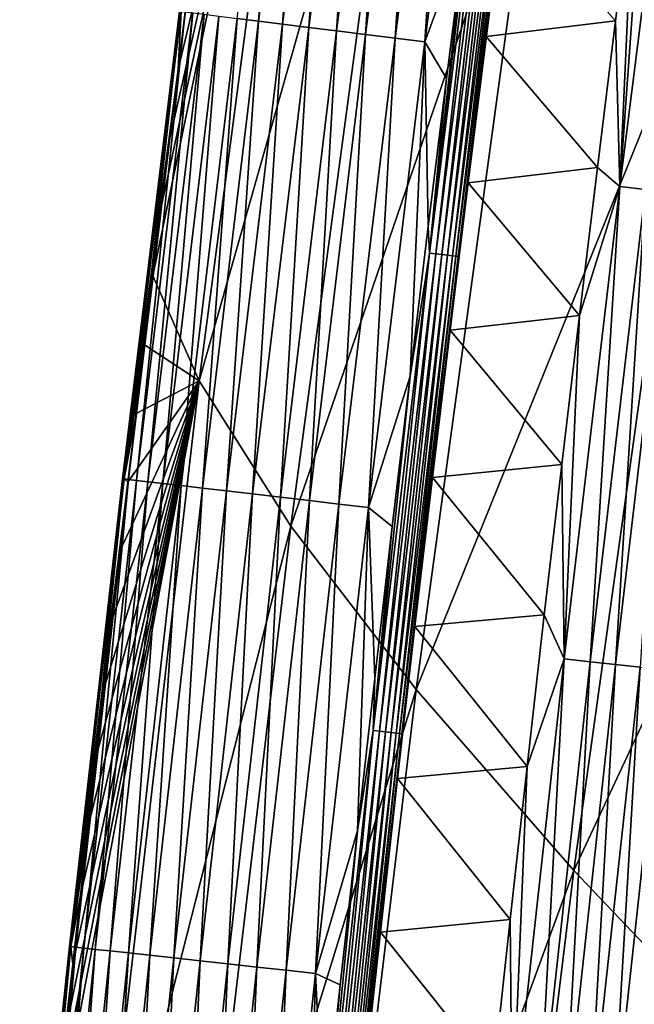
# Model space of a CAD drawing. Header units: millimetres. Extents: x -300 to 300, y -500 to 500.
# Tile 574 of 656: x -291 to -281, y 229 to 245. Entities that reach past the tile are written whole.
import ezdxf

# ---------------------------------------------------------------- set-up
doc = ezdxf.new("R2010")
doc.units = ezdxf.units.MM
doc.header["$LTSCALE"] = 81.481481
for name, color, linetype in [('20', 7, 'CONTINUOUS'), ('28', 7, 'CONTINUOUS'), ('29', 7, 'CONTINUOUS'), ('31', 7, 'CONTINUOUS'), ('33', 7, 'CONTINUOUS')]:
    doc.layers.add(name, color=color, linetype=linetype)

msp = doc.modelspace()

# ---------------------------------------------------------------- linework, layer by layer
at = {"layer": '20', "color": 7, "linetype": 'CONTINUOUS'}
for points in [[(-288.307, 239.605, 9.806), (-286.399, 254.125, 9.842), (-289.064, 241.309, 5.972), (-288.307, 239.605, 9.806)], [(-289.064, 241.309, 5.972), (-286.399, 254.125, 9.842), (-288.927, 242.428, 5.978), (-289.064, 241.309, 5.972)], [(-288.927, 242.428, 5.978), (-286.399, 254.125, 9.842), (-288.788, 243.546, 5.983), (-288.927, 242.428, 5.978)], [(-288.788, 243.546, 5.983), (-286.399, 254.125, 9.842), (-288.648, 244.663, 5.989), (-288.788, 243.546, 5.983)], [(-288.648, 244.663, 5.989), (-286.399, 254.125, 9.842), (-288.507, 245.781, 5.994), (-288.648, 244.663, 5.989)], [(-288.307, 239.605, 9.806), (-284.882, 251.672, 14.62), (-286.399, 254.125, 9.842), (-288.307, 239.605, 9.806)], [(-286.817, 237.243, 14.564), (-284.882, 251.672, 14.62), (-288.307, 239.605, 9.806), (-286.817, 237.243, 14.564)], [(-286.817, 237.243, 14.564), (-282.825, 248.902, 19.168), (-284.882, 251.672, 14.62), (-286.817, 237.243, 14.564)], [(-284.781, 234.587, 19.093), (-282.825, 248.902, 19.168), (-286.817, 237.243, 14.564), (-284.781, 234.587, 19.093)], [(-284.781, 234.587, 19.093), (-280.248, 245.822, 23.491), (-282.825, 248.902, 19.168), (-284.781, 234.587, 19.093)], [(-282.218, 231.642, 23.4), (-280.248, 245.822, 23.491), (-284.781, 234.587, 19.093), (-282.218, 231.642, 23.4)], [(-282.218, 231.642, 23.4), (-277.168, 242.441, 27.595), (-280.248, 245.822, 23.491), (-282.218, 231.642, 23.4)], [(-279.145, 228.415, 27.49), (-277.168, 242.441, 27.595), (-282.218, 231.642, 23.4), (-279.145, 228.415, 27.49)], [(-289.199, 240.191, 5.967), (-288.307, 239.605, 9.806), (-289.064, 241.309, 5.972), (-289.199, 240.191, 5.967)], [(-289.334, 239.073, 5.962), (-288.307, 239.605, 9.806), (-289.199, 240.191, 5.967), (-289.334, 239.073, 5.962)], [(-290.043, 224.56, 9.771), (-288.307, 239.605, 9.806), (-290.73, 226.76, 5.906), (-290.043, 224.56, 9.771)], [(-290.73, 226.76, 5.906), (-288.307, 239.605, 9.806), (-290.609, 227.88, 5.911), (-290.73, 226.76, 5.906)], [(-290.609, 227.88, 5.911), (-288.307, 239.605, 9.806), (-290.487, 229, 5.916), (-290.609, 227.88, 5.911)], [(-290.487, 229, 5.916), (-288.307, 239.605, 9.806), (-290.364, 230.119, 5.921), (-290.487, 229, 5.916)], [(-290.364, 230.119, 5.921), (-288.307, 239.605, 9.806), (-290.24, 231.239, 5.926), (-290.364, 230.119, 5.921)], [(-290.24, 231.239, 5.926), (-288.307, 239.605, 9.806), (-290.114, 232.359, 5.931), (-290.24, 231.239, 5.926)], [(-290.114, 232.359, 5.931), (-288.307, 239.605, 9.806), (-289.987, 233.478, 5.936), (-290.114, 232.359, 5.931)], [(-290.043, 224.56, 9.771), (-286.817, 237.243, 14.564), (-288.307, 239.605, 9.806), (-290.043, 224.56, 9.771)], [(-289.987, 233.478, 5.936), (-288.307, 239.605, 9.806), (-289.859, 234.597, 5.941), (-289.987, 233.478, 5.936)], [(-289.859, 234.597, 5.941), (-288.307, 239.605, 9.806), (-289.73, 235.716, 5.946), (-289.859, 234.597, 5.941)], [(-289.73, 235.716, 5.946), (-288.307, 239.605, 9.806), (-289.599, 236.835, 5.951), (-289.73, 235.716, 5.946)], [(-289.599, 236.835, 5.951), (-288.307, 239.605, 9.806), (-289.467, 237.954, 5.957), (-289.599, 236.835, 5.951)], [(-289.467, 237.954, 5.957), (-288.307, 239.605, 9.806), (-289.334, 239.073, 5.962), (-289.467, 237.954, 5.957)], [(-288.58, 222.3, 14.51), (-286.817, 237.243, 14.564), (-290.043, 224.56, 9.771), (-288.58, 222.3, 14.51)], [(-288.58, 222.3, 14.51), (-284.781, 234.587, 19.093), (-286.817, 237.243, 14.564), (-288.58, 222.3, 14.51)], [(-286.564, 219.768, 19.022), (-284.781, 234.587, 19.093), (-288.58, 222.3, 14.51), (-286.564, 219.768, 19.022)], [(-286.564, 219.768, 19.022), (-282.218, 231.642, 23.4), (-284.781, 234.587, 19.093), (-286.564, 219.768, 19.022)], [(-284.015, 216.97, 23.314), (-282.218, 231.642, 23.4), (-286.564, 219.768, 19.022), (-284.015, 216.97, 23.314)], [(-284.015, 216.97, 23.314), (-279.145, 228.415, 27.49), (-282.218, 231.642, 23.4), (-284.015, 216.97, 23.314)]]:
    msp.add_3dface(points, dxfattribs=at)
at = {"layer": '28', "color": 7, "linetype": 'CONTINUOUS'}
for points in [[(-286.718, 253.088, 2.093), (-287.346, 245.452, 1.645), (-287.692, 245.496, 2.076), (-286.718, 253.088, 2.093)], [(-286.372, 253.042, 1.658), (-287.346, 245.452, 1.645), (-286.718, 253.088, 2.093), (-286.372, 253.042, 1.658)], [(-286.372, 253.042, 1.658), (-286.956, 245.404, 1.256), (-287.346, 245.452, 1.645), (-286.372, 253.042, 1.658)], [(-285.982, 252.99, 1.266), (-286.956, 245.404, 1.256), (-286.372, 253.042, 1.658), (-285.982, 252.99, 1.266)], [(-285.982, 252.99, 1.266), (-286.529, 245.35, 0.916), (-286.956, 245.404, 1.256), (-285.982, 252.99, 1.266)], [(-285.555, 252.932, 0.923), (-286.529, 245.35, 0.916), (-285.982, 252.99, 1.266), (-285.555, 252.932, 0.923)], [(-285.555, 252.932, 0.923), (-286.075, 245.293, 0.628), (-286.529, 245.35, 0.916), (-285.555, 252.932, 0.923)], [(-285.1, 252.871, 0.633), (-286.075, 245.293, 0.628), (-285.555, 252.932, 0.923), (-285.1, 252.871, 0.633)], [(-285.1, 252.871, 0.633), (-285.604, 245.234, 0.396), (-286.075, 245.293, 0.628), (-285.1, 252.871, 0.633)], [(-284.627, 252.808, 0.399), (-285.604, 245.234, 0.396), (-285.1, 252.871, 0.633), (-284.627, 252.808, 0.399)], [(-284.627, 252.808, 0.399), (-285.123, 245.173, 0.22), (-285.604, 245.234, 0.396), (-284.627, 252.808, 0.399)], [(-284.145, 252.743, 0.221), (-285.123, 245.173, 0.22), (-284.627, 252.808, 0.399), (-284.145, 252.743, 0.221)], [(-284.145, 252.743, 0.221), (-284.642, 245.113, 0.097), (-285.123, 245.173, 0.22), (-284.145, 252.743, 0.221)], [(-283.663, 252.678, 0.098), (-284.642, 245.113, 0.097), (-284.145, 252.743, 0.221), (-283.663, 252.678, 0.098)], [(-284.642, 245.113, 0.097), (-283.663, 252.678, 0.098), (-283.985, 246.905, 0.031), (-284.642, 245.113, 0.097)], [(-284.287, 244.52, 0.031), (-284.642, 245.113, 0.097), (-283.985, 246.905, 0.031), (-284.287, 244.52, 0.031)], [(-288.648, 244.663, 5.989), (-288.507, 245.781, 5.994), (-288.6, 245.61, 5.539), (-288.648, 244.663, 5.989)], [(-288.629, 245.613, 5.058), (-289.531, 238.009, 4.528), (-289.553, 238.012, 5.025), (-288.629, 245.613, 5.058)], [(-288.629, 245.613, 5.058), (-289.553, 238.012, 5.025), (-288.6, 245.61, 5.539), (-288.629, 245.613, 5.058)], [(-288.6, 245.61, 5.539), (-289.553, 238.012, 5.025), (-289.528, 238.009, 5.503), (-288.6, 245.61, 5.539)], [(-288.61, 245.611, 4.56), (-289.531, 238.009, 4.528), (-288.629, 245.613, 5.058), (-288.61, 245.611, 4.56)], [(-288.61, 245.611, 4.56), (-289.457, 238, 4.022), (-289.531, 238.009, 4.528), (-288.61, 245.611, 4.56)], [(-288.648, 244.663, 5.989), (-288.6, 245.61, 5.539), (-289.528, 238.009, 5.503), (-288.648, 244.663, 5.989)], [(-288.539, 245.602, 4.051), (-289.457, 238, 4.022), (-288.61, 245.611, 4.56), (-288.539, 245.602, 4.051)], [(-288.539, 245.602, 4.051), (-289.328, 237.985, 3.512), (-289.457, 238, 4.022), (-288.539, 245.602, 4.051)], [(-288.412, 245.586, 3.538), (-289.328, 237.985, 3.512), (-288.539, 245.602, 4.051), (-288.412, 245.586, 3.538)], [(-288.412, 245.586, 3.538), (-289.142, 237.964, 3.009), (-289.328, 237.985, 3.512), (-288.412, 245.586, 3.538)], [(-288.228, 245.563, 3.032), (-289.142, 237.964, 3.009), (-288.412, 245.586, 3.538), (-288.228, 245.563, 3.032)], [(-288.228, 245.563, 3.032), (-288.9, 237.935, 2.522), (-289.142, 237.964, 3.009), (-288.228, 245.563, 3.032)], [(-287.988, 245.533, 2.541), (-288.9, 237.935, 2.522), (-288.228, 245.563, 3.032), (-287.988, 245.533, 2.541)], [(-287.988, 245.533, 2.541), (-288.603, 237.9, 2.06), (-288.9, 237.935, 2.522), (-287.988, 245.533, 2.541)], [(-287.692, 245.496, 2.076), (-288.603, 237.9, 2.06), (-287.988, 245.533, 2.541), (-287.692, 245.496, 2.076)], [(-287.692, 245.496, 2.076), (-288.257, 237.86, 1.632), (-288.603, 237.9, 2.06), (-287.692, 245.496, 2.076)], [(-287.346, 245.452, 1.645), (-288.257, 237.86, 1.632), (-287.692, 245.496, 2.076), (-287.346, 245.452, 1.645)], [(-287.346, 245.452, 1.645), (-287.867, 237.814, 1.246), (-288.257, 237.86, 1.632), (-287.346, 245.452, 1.645)], [(-286.956, 245.404, 1.256), (-287.867, 237.814, 1.246), (-287.346, 245.452, 1.645), (-286.956, 245.404, 1.256)], [(-286.956, 245.404, 1.256), (-287.441, 237.764, 0.909), (-287.867, 237.814, 1.246), (-286.956, 245.404, 1.256)], [(-286.529, 245.35, 0.916), (-287.441, 237.764, 0.909), (-286.956, 245.404, 1.256), (-286.529, 245.35, 0.916)], [(-286.529, 245.35, 0.916), (-286.989, 237.711, 0.624), (-287.441, 237.764, 0.909), (-286.529, 245.35, 0.916)], [(-286.075, 245.293, 0.628), (-286.989, 237.711, 0.624), (-286.529, 245.35, 0.916), (-286.075, 245.293, 0.628)], [(-286.075, 245.293, 0.628), (-286.518, 237.656, 0.393), (-286.989, 237.711, 0.624), (-286.075, 245.293, 0.628)], [(-285.604, 245.234, 0.396), (-286.518, 237.656, 0.393), (-286.075, 245.293, 0.628), (-285.604, 245.234, 0.396)], [(-285.604, 245.234, 0.396), (-286.038, 237.6, 0.218), (-286.518, 237.656, 0.393), (-285.604, 245.234, 0.396)], [(-285.123, 245.173, 0.22), (-286.038, 237.6, 0.218), (-285.604, 245.234, 0.396), (-285.123, 245.173, 0.22)], [(-285.123, 245.173, 0.22), (-285.559, 237.543, 0.097), (-286.038, 237.6, 0.218), (-285.123, 245.173, 0.22)], [(-284.642, 245.113, 0.097), (-285.559, 237.543, 0.097), (-285.123, 245.173, 0.22), (-284.642, 245.113, 0.097)], [(-285.559, 237.543, 0.097), (-284.642, 245.113, 0.097), (-284.879, 239.682, 0.031), (-285.559, 237.543, 0.097)], [(-284.879, 239.682, 0.031), (-284.642, 245.113, 0.097), (-284.585, 242.111, 0.031), (-284.879, 239.682, 0.031)], [(-284.585, 242.111, 0.031), (-284.642, 245.113, 0.097), (-284.287, 244.52, 0.031), (-284.585, 242.111, 0.031)], [(-288.788, 243.546, 5.983), (-288.648, 244.663, 5.989), (-289.528, 238.009, 5.503), (-288.788, 243.546, 5.983)], [(-288.927, 242.428, 5.978), (-288.788, 243.546, 5.983), (-289.528, 238.009, 5.503), (-288.927, 242.428, 5.978)], [(-289.064, 241.309, 5.972), (-288.927, 242.428, 5.978), (-289.528, 238.009, 5.503), (-289.064, 241.309, 5.972)], [(-289.199, 240.191, 5.967), (-289.064, 241.309, 5.972), (-289.528, 238.009, 5.503), (-289.199, 240.191, 5.967)], [(-289.334, 239.073, 5.962), (-289.199, 240.191, 5.967), (-289.528, 238.009, 5.503), (-289.334, 239.073, 5.962)], [(-285.17, 237.235, 0.031), (-285.559, 237.543, 0.097), (-284.879, 239.682, 0.031), (-285.17, 237.235, 0.031)], [(-289.467, 237.954, 5.957), (-289.334, 239.073, 5.962), (-289.528, 238.009, 5.503), (-289.467, 237.954, 5.957)], [(-289.553, 238.012, 5.025), (-290.393, 230.405, 4.498), (-290.418, 230.407, 4.992), (-289.553, 238.012, 5.025)], [(-289.553, 238.012, 5.025), (-290.418, 230.407, 4.992), (-289.528, 238.009, 5.503), (-289.553, 238.012, 5.025)], [(-289.528, 238.009, 5.503), (-290.418, 230.407, 4.992), (-290.396, 230.405, 5.469), (-289.528, 238.009, 5.503)], [(-289.467, 237.954, 5.957), (-289.528, 238.009, 5.503), (-290.396, 230.405, 5.469), (-289.467, 237.954, 5.957)], [(-289.599, 236.835, 5.951), (-289.467, 237.954, 5.957), (-290.396, 230.405, 5.469), (-289.599, 236.835, 5.951)], [(-289.531, 238.009, 4.528), (-290.393, 230.405, 4.498), (-289.553, 238.012, 5.025), (-289.531, 238.009, 4.528)], [(-289.531, 238.009, 4.528), (-290.316, 230.396, 3.994), (-290.393, 230.405, 4.498), (-289.531, 238.009, 4.528)], [(-289.457, 238, 4.022), (-290.316, 230.396, 3.994), (-289.531, 238.009, 4.528), (-289.457, 238, 4.022)], [(-289.457, 238, 4.022), (-290.185, 230.382, 3.487), (-290.316, 230.396, 3.994), (-289.457, 238, 4.022)], [(-289.328, 237.985, 3.512), (-290.185, 230.382, 3.487), (-289.457, 238, 4.022), (-289.328, 237.985, 3.512)], [(-289.328, 237.985, 3.512), (-289.997, 230.361, 2.987), (-290.185, 230.382, 3.487), (-289.328, 237.985, 3.512)], [(-289.142, 237.964, 3.009), (-289.997, 230.361, 2.987), (-289.328, 237.985, 3.512), (-289.142, 237.964, 3.009)], [(-289.142, 237.964, 3.009), (-289.753, 230.335, 2.503), (-289.997, 230.361, 2.987), (-289.142, 237.964, 3.009)], [(-288.9, 237.935, 2.522), (-289.753, 230.335, 2.503), (-289.142, 237.964, 3.009), (-288.9, 237.935, 2.522)], [(-288.9, 237.935, 2.522), (-289.456, 230.302, 2.044), (-289.753, 230.335, 2.503), (-288.9, 237.935, 2.522)], [(-288.603, 237.9, 2.06), (-289.456, 230.302, 2.044), (-288.9, 237.935, 2.522), (-288.603, 237.9, 2.06)], [(-288.603, 237.9, 2.06), (-289.109, 230.264, 1.62), (-289.456, 230.302, 2.044), (-288.603, 237.9, 2.06)], [(-288.257, 237.86, 1.632), (-289.109, 230.264, 1.62), (-288.603, 237.9, 2.06), (-288.257, 237.86, 1.632)], [(-288.257, 237.86, 1.632), (-288.72, 230.222, 1.237), (-289.109, 230.264, 1.62), (-288.257, 237.86, 1.632)], [(-287.867, 237.814, 1.246), (-288.72, 230.222, 1.237), (-288.257, 237.86, 1.632), (-287.867, 237.814, 1.246)], [(-287.867, 237.814, 1.246), (-288.295, 230.175, 0.902), (-288.72, 230.222, 1.237), (-287.867, 237.814, 1.246)], [(-287.441, 237.764, 0.909), (-288.295, 230.175, 0.902), (-287.867, 237.814, 1.246), (-287.441, 237.764, 0.909)], [(-287.441, 237.764, 0.909), (-287.843, 230.125, 0.619), (-288.295, 230.175, 0.902), (-287.441, 237.764, 0.909)], [(-286.989, 237.711, 0.624), (-287.843, 230.125, 0.619), (-287.441, 237.764, 0.909), (-286.989, 237.711, 0.624)], [(-286.989, 237.711, 0.624), (-287.373, 230.074, 0.391), (-287.843, 230.125, 0.619), (-286.989, 237.711, 0.624)], [(-286.518, 237.656, 0.393), (-287.373, 230.074, 0.391), (-286.989, 237.711, 0.624), (-286.518, 237.656, 0.393)], [(-286.518, 237.656, 0.393), (-286.895, 230.021, 0.217), (-287.373, 230.074, 0.391), (-286.518, 237.656, 0.393)], [(-286.038, 237.6, 0.218), (-286.895, 230.021, 0.217), (-286.518, 237.656, 0.393), (-286.038, 237.6, 0.218)], [(-286.038, 237.6, 0.218), (-286.417, 229.969, 0.096), (-286.895, 230.021, 0.217), (-286.038, 237.6, 0.218)], [(-285.559, 237.543, 0.097), (-286.417, 229.969, 0.096), (-286.038, 237.6, 0.218), (-285.559, 237.543, 0.097)], [(-286.417, 229.969, 0.096), (-285.559, 237.543, 0.097), (-285.738, 232.286, 0.031), (-286.417, 229.969, 0.096)], [(-285.738, 232.286, 0.031), (-285.559, 237.543, 0.097), (-285.456, 234.77, 0.031), (-285.738, 232.286, 0.031)], [(-285.456, 234.77, 0.031), (-285.559, 237.543, 0.097), (-285.17, 237.235, 0.031), (-285.456, 234.77, 0.031)], [(-289.73, 235.716, 5.946), (-289.599, 236.835, 5.951), (-290.396, 230.405, 5.469), (-289.73, 235.716, 5.946)], [(-289.859, 234.597, 5.941), (-289.73, 235.716, 5.946), (-290.396, 230.405, 5.469), (-289.859, 234.597, 5.941)], [(-289.987, 233.478, 5.936), (-289.859, 234.597, 5.941), (-290.396, 230.405, 5.469), (-289.987, 233.478, 5.936)], [(-290.114, 232.359, 5.931), (-289.987, 233.478, 5.936), (-290.396, 230.405, 5.469), (-290.114, 232.359, 5.931)], [(-290.24, 231.239, 5.926), (-290.114, 232.359, 5.931), (-290.396, 230.405, 5.469), (-290.24, 231.239, 5.926)], [(-286.016, 229.783, 0.031), (-286.417, 229.969, 0.096), (-285.738, 232.286, 0.031), (-286.016, 229.783, 0.031)], [(-290.364, 230.119, 5.921), (-290.24, 231.239, 5.926), (-290.396, 230.405, 5.469), (-290.364, 230.119, 5.921)], [(-290.418, 230.407, 4.992), (-291.198, 222.798, 4.469), (-291.226, 222.8, 4.961), (-290.418, 230.407, 4.992)], [(-290.418, 230.407, 4.992), (-291.226, 222.8, 4.961), (-290.396, 230.405, 5.469), (-290.418, 230.407, 4.992)], [(-290.396, 230.405, 5.469), (-291.226, 222.8, 4.961), (-291.207, 222.798, 5.437), (-290.396, 230.405, 5.469)], [(-290.364, 230.119, 5.921), (-290.396, 230.405, 5.469), (-291.207, 222.798, 5.437), (-290.364, 230.119, 5.921)], [(-290.393, 230.405, 4.498), (-291.198, 222.798, 4.469), (-290.418, 230.407, 4.992), (-290.393, 230.405, 4.498)], [(-290.393, 230.405, 4.498), (-291.118, 222.79, 3.967), (-291.198, 222.798, 4.469), (-290.393, 230.405, 4.498)], [(-290.316, 230.396, 3.994), (-291.118, 222.79, 3.967), (-290.393, 230.405, 4.498), (-290.316, 230.396, 3.994)], [(-290.316, 230.396, 3.994), (-290.985, 222.776, 3.463), (-291.118, 222.79, 3.967), (-290.316, 230.396, 3.994)], [(-290.185, 230.382, 3.487), (-290.985, 222.776, 3.463), (-290.316, 230.396, 3.994), (-290.185, 230.382, 3.487)], [(-290.185, 230.382, 3.487), (-290.795, 222.757, 2.966), (-290.985, 222.776, 3.463), (-290.185, 230.382, 3.487)], [(-289.997, 230.361, 2.987), (-290.795, 222.757, 2.966), (-290.185, 230.382, 3.487), (-289.997, 230.361, 2.987)], [(-289.997, 230.361, 2.987), (-290.55, 222.732, 2.485), (-290.795, 222.757, 2.966), (-289.997, 230.361, 2.987)], [(-289.753, 230.335, 2.503), (-290.55, 222.732, 2.485), (-289.997, 230.361, 2.987), (-289.753, 230.335, 2.503)], [(-289.753, 230.335, 2.503), (-290.252, 222.701, 2.029), (-290.55, 222.732, 2.485), (-289.753, 230.335, 2.503)], [(-289.456, 230.302, 2.044), (-290.252, 222.701, 2.029), (-289.753, 230.335, 2.503), (-289.456, 230.302, 2.044)], [(-289.456, 230.302, 2.044), (-289.906, 222.666, 1.608), (-290.252, 222.701, 2.029), (-289.456, 230.302, 2.044)], [(-289.109, 230.264, 1.62), (-289.906, 222.666, 1.608), (-289.456, 230.302, 2.044), (-289.109, 230.264, 1.62)], [(-289.109, 230.264, 1.62), (-289.516, 222.626, 1.228), (-289.906, 222.666, 1.608), (-289.109, 230.264, 1.62)], [(-288.72, 230.222, 1.237), (-289.516, 222.626, 1.228), (-289.109, 230.264, 1.62), (-288.72, 230.222, 1.237)], [(-288.72, 230.222, 1.237), (-289.092, 222.582, 0.895), (-289.516, 222.626, 1.228), (-288.72, 230.222, 1.237)], [(-288.295, 230.175, 0.902), (-289.092, 222.582, 0.895), (-288.72, 230.222, 1.237), (-288.295, 230.175, 0.902)], [(-290.487, 229, 5.916), (-290.364, 230.119, 5.921), (-291.207, 222.798, 5.437), (-290.487, 229, 5.916)], [(-288.295, 230.175, 0.902), (-288.641, 222.536, 0.615), (-289.092, 222.582, 0.895), (-288.295, 230.175, 0.902)], [(-287.843, 230.125, 0.619), (-288.641, 222.536, 0.615), (-288.295, 230.175, 0.902), (-287.843, 230.125, 0.619)], [(-287.843, 230.125, 0.619), (-288.173, 222.488, 0.388), (-288.641, 222.536, 0.615), (-287.843, 230.125, 0.619)], [(-287.373, 230.074, 0.391), (-288.173, 222.488, 0.388), (-287.843, 230.125, 0.619), (-287.373, 230.074, 0.391)], [(-287.373, 230.074, 0.391), (-287.696, 222.439, 0.215), (-288.173, 222.488, 0.388), (-287.373, 230.074, 0.391)], [(-286.895, 230.021, 0.217), (-287.696, 222.439, 0.215), (-287.373, 230.074, 0.391), (-286.895, 230.021, 0.217)], [(-286.895, 230.021, 0.217), (-287.219, 222.39, 0.095), (-287.696, 222.439, 0.215), (-286.895, 230.021, 0.217)], [(-286.417, 229.969, 0.096), (-287.219, 222.39, 0.095), (-286.895, 230.021, 0.217), (-286.417, 229.969, 0.096)], [(-287.219, 222.39, 0.095), (-286.417, 229.969, 0.096), (-286.56, 224.709, 0.031), (-287.219, 222.39, 0.095)], [(-286.56, 224.709, 0.031), (-286.417, 229.969, 0.096), (-286.29, 227.257, 0.031), (-286.56, 224.709, 0.031)], [(-286.29, 227.257, 0.031), (-286.417, 229.969, 0.096), (-286.016, 229.783, 0.031), (-286.29, 227.257, 0.031)]]:
    msp.add_3dface(points, dxfattribs=at)
at = {"layer": '29', "color": 7, "linetype": 'CONTINUOUS'}
for points in [[(-281.244, 247.816, 0.5), (-281.542, 245.454, 0.5), (-283.351, 247.49, 0.5), (-281.244, 247.816, 0.5)], [(-283.351, 247.49, 0.5), (-281.542, 245.454, 0.5), (-283.642, 245.202, 0.5), (-283.351, 247.49, 0.5)], [(-281.542, 245.454, 0.5), (-281.837, 243.07, 0.5), (-283.642, 245.202, 0.5), (-281.542, 245.454, 0.5)], [(-283.642, 245.202, 0.5), (-281.837, 243.07, 0.5), (-283.939, 242.821, 0.5), (-283.642, 245.202, 0.5)], [(-281.837, 243.07, 0.5), (-282.128, 240.665, 0.5), (-283.939, 242.821, 0.5), (-281.837, 243.07, 0.5)], [(-283.939, 242.821, 0.5), (-282.128, 240.665, 0.5), (-284.231, 240.427, 0.5), (-283.939, 242.821, 0.5)], [(-282.128, 240.665, 0.5), (-282.415, 238.241, 0.5), (-284.231, 240.427, 0.5), (-282.128, 240.665, 0.5)], [(-284.231, 240.427, 0.5), (-282.415, 238.241, 0.5), (-284.517, 238.033, 0.5), (-284.231, 240.427, 0.5)], [(-282.415, 238.241, 0.5), (-282.699, 235.797, 0.5), (-284.517, 238.033, 0.5), (-282.415, 238.241, 0.5)], [(-284.517, 238.033, 0.5), (-282.699, 235.797, 0.5), (-284.801, 235.609, 0.5), (-284.517, 238.033, 0.5)], [(-282.699, 235.797, 0.5), (-282.978, 233.333, 0.5), (-284.801, 235.609, 0.5), (-282.699, 235.797, 0.5)], [(-284.801, 235.609, 0.5), (-282.978, 233.333, 0.5), (-285.083, 233.138, 0.5), (-284.801, 235.609, 0.5)], [(-282.978, 233.333, 0.5), (-283.253, 230.848, 0.5), (-285.083, 233.138, 0.5), (-282.978, 233.333, 0.5)], [(-285.083, 233.138, 0.5), (-283.253, 230.848, 0.5), (-285.363, 230.643, 0.5), (-285.083, 233.138, 0.5)], [(-283.253, 230.848, 0.5), (-283.525, 228.341, 0.5), (-285.363, 230.643, 0.5), (-283.253, 230.848, 0.5)], [(-285.363, 230.643, 0.5), (-283.525, 228.341, 0.5), (-285.636, 228.142, 0.5), (-285.363, 230.643, 0.5)]]:
    msp.add_3dface(points, dxfattribs=at)
at = {"layer": '31', "color": 7, "linetype": 'CONTINUOUS'}
for points in [[(-284.563, 241.682, 0.028), (-283.68, 249.266, 0.031), (-283.583, 249.438, 0.028), (-284.563, 241.682, 0.028)], [(-284.563, 241.682, 0.028), (-283.583, 249.438, 0.028), (-284.462, 241.67, 0.042), (-284.563, 241.682, 0.028)], [(-284.462, 241.67, 0.042), (-283.583, 249.438, 0.028), (-283.483, 249.425, 0.042), (-284.462, 241.67, 0.042)], [(-284.462, 241.67, 0.042), (-283.483, 249.425, 0.042), (-284.363, 241.658, 0.079), (-284.462, 241.67, 0.042)], [(-284.363, 241.658, 0.079), (-283.483, 249.425, 0.042), (-283.383, 249.412, 0.079), (-284.363, 241.658, 0.079)], [(-284.363, 241.658, 0.079), (-283.383, 249.412, 0.079), (-284.27, 241.646, 0.138), (-284.363, 241.658, 0.079)], [(-284.27, 241.646, 0.138), (-283.383, 249.412, 0.079), (-283.291, 249.4, 0.138), (-284.27, 241.646, 0.138)], [(-284.27, 241.646, 0.138), (-283.291, 249.4, 0.138), (-284.193, 241.637, 0.216), (-284.27, 241.646, 0.138)], [(-284.193, 241.637, 0.216), (-283.291, 249.4, 0.138), (-283.214, 249.39, 0.216), (-284.193, 241.637, 0.216)], [(-283.985, 246.905, 0.031), (-283.68, 249.266, 0.031), (-284.563, 241.682, 0.028), (-283.985, 246.905, 0.031)], [(-284.193, 241.637, 0.216), (-283.214, 249.39, 0.216), (-284.136, 241.63, 0.307), (-284.193, 241.637, 0.216)], [(-284.136, 241.63, 0.307), (-283.214, 249.39, 0.216), (-283.157, 249.383, 0.307), (-284.136, 241.63, 0.307)], [(-284.136, 241.63, 0.307), (-283.157, 249.383, 0.307), (-284.1, 241.626, 0.404), (-284.136, 241.63, 0.307)], [(-284.1, 241.626, 0.404), (-283.157, 249.383, 0.307), (-283.121, 249.378, 0.404), (-284.1, 241.626, 0.404)], [(-283.939, 242.821, 0.5), (-284.1, 241.626, 0.404), (-283.121, 249.378, 0.404), (-283.939, 242.821, 0.5)], [(-283.642, 245.202, 0.5), (-283.939, 242.821, 0.5), (-283.121, 249.378, 0.404), (-283.642, 245.202, 0.5)], [(-283.351, 247.49, 0.5), (-283.642, 245.202, 0.5), (-283.121, 249.378, 0.404), (-283.351, 247.49, 0.5)], [(-284.287, 244.52, 0.031), (-283.985, 246.905, 0.031), (-284.563, 241.682, 0.028), (-284.287, 244.52, 0.031)], [(-284.585, 242.111, 0.031), (-284.287, 244.52, 0.031), (-284.563, 241.682, 0.028), (-284.585, 242.111, 0.031)], [(-283.939, 242.821, 0.5), (-284.231, 240.427, 0.5), (-284.1, 241.626, 0.404), (-283.939, 242.821, 0.5)], [(-284.879, 239.682, 0.031), (-284.585, 242.111, 0.031), (-284.563, 241.682, 0.028), (-284.879, 239.682, 0.031)], [(-285.479, 233.918, 0.028), (-284.879, 239.682, 0.031), (-284.563, 241.682, 0.028), (-285.479, 233.918, 0.028)], [(-285.479, 233.918, 0.028), (-284.563, 241.682, 0.028), (-285.378, 233.907, 0.042), (-285.479, 233.918, 0.028)], [(-285.378, 233.907, 0.042), (-284.563, 241.682, 0.028), (-284.462, 241.67, 0.042), (-285.378, 233.907, 0.042)], [(-285.378, 233.907, 0.042), (-284.462, 241.67, 0.042), (-285.278, 233.895, 0.079), (-285.378, 233.907, 0.042)], [(-285.278, 233.895, 0.079), (-284.462, 241.67, 0.042), (-284.363, 241.658, 0.079), (-285.278, 233.895, 0.079)], [(-285.278, 233.895, 0.079), (-284.363, 241.658, 0.079), (-285.186, 233.885, 0.138), (-285.278, 233.895, 0.079)], [(-285.186, 233.885, 0.138), (-284.363, 241.658, 0.079), (-284.27, 241.646, 0.138), (-285.186, 233.885, 0.138)], [(-285.186, 233.885, 0.138), (-284.27, 241.646, 0.138), (-285.108, 233.876, 0.216), (-285.186, 233.885, 0.138)], [(-285.108, 233.876, 0.216), (-284.27, 241.646, 0.138), (-284.193, 241.637, 0.216), (-285.108, 233.876, 0.216)], [(-285.108, 233.876, 0.216), (-284.193, 241.637, 0.216), (-285.051, 233.87, 0.307), (-285.108, 233.876, 0.216)], [(-285.051, 233.87, 0.307), (-284.193, 241.637, 0.216), (-284.136, 241.63, 0.307), (-285.051, 233.87, 0.307)], [(-285.051, 233.87, 0.307), (-284.136, 241.63, 0.307), (-285.015, 233.866, 0.404), (-285.051, 233.87, 0.307)], [(-285.015, 233.866, 0.404), (-284.136, 241.63, 0.307), (-284.1, 241.626, 0.404), (-285.015, 233.866, 0.404)], [(-284.801, 235.609, 0.5), (-285.015, 233.866, 0.404), (-284.1, 241.626, 0.404), (-284.801, 235.609, 0.5)], [(-284.517, 238.033, 0.5), (-284.801, 235.609, 0.5), (-284.1, 241.626, 0.404), (-284.517, 238.033, 0.5)], [(-284.231, 240.427, 0.5), (-284.517, 238.033, 0.5), (-284.1, 241.626, 0.404), (-284.231, 240.427, 0.5)], [(-285.17, 237.235, 0.031), (-284.879, 239.682, 0.031), (-285.479, 233.918, 0.028), (-285.17, 237.235, 0.031)], [(-285.456, 234.77, 0.031), (-285.17, 237.235, 0.031), (-285.479, 233.918, 0.028), (-285.456, 234.77, 0.031)], [(-284.801, 235.609, 0.5), (-285.083, 233.138, 0.5), (-285.015, 233.866, 0.404), (-284.801, 235.609, 0.5)], [(-285.738, 232.286, 0.031), (-285.456, 234.77, 0.031), (-285.479, 233.918, 0.028), (-285.738, 232.286, 0.031)], [(-286.334, 226.147, 0.028), (-285.738, 232.286, 0.031), (-285.479, 233.918, 0.028), (-286.334, 226.147, 0.028)], [(-286.334, 226.147, 0.028), (-285.479, 233.918, 0.028), (-286.233, 226.137, 0.042), (-286.334, 226.147, 0.028)], [(-286.233, 226.137, 0.042), (-285.479, 233.918, 0.028), (-285.378, 233.907, 0.042), (-286.233, 226.137, 0.042)], [(-286.233, 226.137, 0.042), (-285.378, 233.907, 0.042), (-286.133, 226.126, 0.079), (-286.233, 226.137, 0.042)], [(-286.133, 226.126, 0.079), (-285.378, 233.907, 0.042), (-285.278, 233.895, 0.079), (-286.133, 226.126, 0.079)], [(-286.133, 226.126, 0.079), (-285.278, 233.895, 0.079), (-286.041, 226.116, 0.138), (-286.133, 226.126, 0.079)], [(-286.041, 226.116, 0.138), (-285.278, 233.895, 0.079), (-285.186, 233.885, 0.138), (-286.041, 226.116, 0.138)], [(-286.041, 226.116, 0.138), (-285.186, 233.885, 0.138), (-285.963, 226.108, 0.216), (-286.041, 226.116, 0.138)], [(-285.963, 226.108, 0.216), (-285.186, 233.885, 0.138), (-285.108, 233.876, 0.216), (-285.963, 226.108, 0.216)], [(-285.963, 226.108, 0.216), (-285.108, 233.876, 0.216), (-285.906, 226.102, 0.307), (-285.963, 226.108, 0.216)], [(-285.906, 226.102, 0.307), (-285.108, 233.876, 0.216), (-285.051, 233.87, 0.307), (-285.906, 226.102, 0.307)], [(-285.906, 226.102, 0.307), (-285.051, 233.87, 0.307), (-285.87, 226.098, 0.404), (-285.906, 226.102, 0.307)], [(-285.87, 226.098, 0.404), (-285.051, 233.87, 0.307), (-285.015, 233.866, 0.404), (-285.87, 226.098, 0.404)], [(-285.636, 228.142, 0.5), (-285.87, 226.098, 0.404), (-285.015, 233.866, 0.404), (-285.636, 228.142, 0.5)], [(-285.363, 230.643, 0.5), (-285.636, 228.142, 0.5), (-285.015, 233.866, 0.404), (-285.363, 230.643, 0.5)], [(-285.083, 233.138, 0.5), (-285.363, 230.643, 0.5), (-285.015, 233.866, 0.404), (-285.083, 233.138, 0.5)], [(-286.016, 229.783, 0.031), (-285.738, 232.286, 0.031), (-286.334, 226.147, 0.028), (-286.016, 229.783, 0.031)], [(-286.29, 227.257, 0.031), (-286.016, 229.783, 0.031), (-286.334, 226.147, 0.028), (-286.29, 227.257, 0.031)]]:
    msp.add_3dface(points, dxfattribs=at)
at = {"layer": '33', "color": 7, "linetype": 'CONTINUOUS'}
for points in [[(-281.473, 242.764, 0.52), (-280.941, 250.16, 0.5), (-280.507, 250.433, 0.52), (-281.473, 242.764, 0.52)], [(-281.473, 242.764, 0.52), (-280.507, 250.433, 0.52), (-281.055, 242.713, 0.585), (-281.473, 242.764, 0.52)], [(-281.244, 247.816, 0.5), (-280.941, 250.16, 0.5), (-281.473, 242.764, 0.52), (-281.244, 247.816, 0.5)], [(-281.542, 245.454, 0.5), (-281.244, 247.816, 0.5), (-281.473, 242.764, 0.52), (-281.542, 245.454, 0.5)], [(-281.837, 243.07, 0.5), (-281.542, 245.454, 0.5), (-281.473, 242.764, 0.52), (-281.837, 243.07, 0.5)], [(-282.128, 240.665, 0.5), (-281.837, 243.07, 0.5), (-281.473, 242.764, 0.52), (-282.128, 240.665, 0.5)], [(-282.376, 235.086, 0.52), (-282.128, 240.665, 0.5), (-281.473, 242.764, 0.52), (-282.376, 235.086, 0.52)], [(-282.376, 235.086, 0.52), (-281.473, 242.764, 0.52), (-281.955, 235.038, 0.586), (-282.376, 235.086, 0.52)], [(-281.955, 235.038, 0.586), (-281.473, 242.764, 0.52), (-281.055, 242.713, 0.585), (-281.955, 235.038, 0.586)], [(-281.955, 235.038, 0.586), (-281.055, 242.713, 0.585), (-281.541, 234.991, 0.698), (-281.955, 235.038, 0.586)], [(-281.541, 234.991, 0.698), (-281.055, 242.713, 0.585), (-280.644, 242.663, 0.695), (-281.541, 234.991, 0.698)], [(-281.541, 234.991, 0.698), (-280.644, 242.663, 0.695), (-281.141, 234.946, 0.854), (-281.541, 234.991, 0.698)], [(-282.415, 238.241, 0.5), (-282.128, 240.665, 0.5), (-282.376, 235.086, 0.52), (-282.415, 238.241, 0.5)], [(-282.699, 235.797, 0.5), (-282.415, 238.241, 0.5), (-282.376, 235.086, 0.52), (-282.699, 235.797, 0.5)], [(-282.978, 233.333, 0.5), (-282.699, 235.797, 0.5), (-282.376, 235.086, 0.52), (-282.978, 233.333, 0.5)], [(-283.219, 227.4, 0.52), (-282.978, 233.333, 0.5), (-282.376, 235.086, 0.52), (-283.219, 227.4, 0.52)], [(-283.219, 227.4, 0.52), (-282.376, 235.086, 0.52), (-282.795, 227.355, 0.587), (-283.219, 227.4, 0.52)], [(-282.795, 227.355, 0.587), (-282.376, 235.086, 0.52), (-281.955, 235.038, 0.586), (-282.795, 227.355, 0.587)], [(-282.795, 227.355, 0.587), (-281.955, 235.038, 0.586), (-282.378, 227.311, 0.7), (-282.795, 227.355, 0.587)], [(-282.378, 227.311, 0.7), (-281.955, 235.038, 0.586), (-281.541, 234.991, 0.698), (-282.378, 227.311, 0.7)], [(-282.378, 227.311, 0.7), (-281.541, 234.991, 0.698), (-281.975, 227.269, 0.859), (-282.378, 227.311, 0.7)], [(-281.975, 227.269, 0.859), (-281.541, 234.991, 0.698), (-281.141, 234.946, 0.854), (-281.975, 227.269, 0.859)], [(-281.975, 227.269, 0.859), (-281.141, 234.946, 0.854), (-281.594, 227.228, 1.058), (-281.975, 227.269, 0.859)], [(-281.594, 227.228, 1.058), (-281.141, 234.946, 0.854), (-280.762, 234.903, 1.051), (-281.594, 227.228, 1.058)], [(-281.229, 227.347, 1.291), (-281.594, 227.228, 1.058), (-280.762, 234.903, 1.051), (-281.229, 227.347, 1.291)], [(-283.253, 230.848, 0.5), (-282.978, 233.333, 0.5), (-283.219, 227.4, 0.52), (-283.253, 230.848, 0.5)], [(-283.525, 228.341, 0.5), (-283.253, 230.848, 0.5), (-283.219, 227.4, 0.52), (-283.525, 228.341, 0.5)]]:
    msp.add_3dface(points, dxfattribs=at)

doc.saveas('drawing.dxf')
